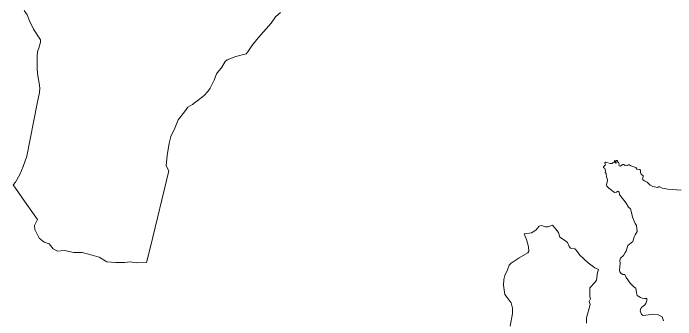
# Model space of a CAD drawing. Extents: x 369010 to 735936, y 6377141 to 6616555.
# Drawn here: x 390294 to 395235, y 6472659 to 6474944 of the extents above; entities that cross this region are included whole.
import ezdxf

# ---------------------------------------------------------------- set-up
doc = ezdxf.new("R2010")
doc.units = 0
doc.header["$LTSCALE"] = 40
doc.layers.add('3', color=7, linetype='Continuous', lineweight=13)

msp = doc.modelspace()

# ---------------------------------------------------------------- linework, layer by layer
at = {"layer": '3'}
for points in [[(391631.96, 6474264.2), (391596.7, 6474243.18), (391571.71, 6474209.25), (391523.38, 6474150.33), (391499.88, 6474088.76), (391468.44, 6474026.04), (391458.18, 6473975.56), (391442.45, 6473882.71), (391435.83, 6473805.58), (391455.69, 6473769.5), (391317.17, 6473201.83), (391288.37, 6473086.8), (391213.89, 6473082.83), (391166.89, 6473090.61), (391126.67, 6473085.48), (391056, 6473086.8), (390993.28, 6473090.61), (390936.18, 6473124.53), (390883.88, 6473141.58), (390809.4, 6473161.11), (390746.51, 6473161.11), (390677.33, 6473174.19), (390625.03, 6473169.06), (390592.26, 6473188.58), (390562.3, 6473225.33), (390525.56, 6473238.4), (390486.5, 6473266.7), (390455.06, 6473332.08), (390453.73, 6473362.2), (390474.75, 6473405.4), (390395.14, 6473518.93), (390294.35, 6473665.4), (390311.23, 6473685.92), (390343.84, 6473740.87), (390368.83, 6473801.12), (390394.81, 6473879.23), (390473.26, 6474272.3), (390490.31, 6474353.4), (390492.96, 6474384.85), (390487.66, 6474424.07), (390478.56, 6474479.02), (390473.26, 6474526.02), (390472.1, 6474625.49), (390476.41, 6474657.1), (390480.54, 6474670.67), (390485.34, 6474683.75), (390498.42, 6474728.27), (390497.09, 6474745.32), (390444.79, 6474826.41), (390416, 6474887.81), (390397.63, 6474933.66), (390375.45, 6474965.44)], [(390375.45, 6474965.44), (390397.63, 6474933.66), (390416, 6474887.81), (390444.79, 6474826.41), (390497.09, 6474745.32), (390498.42, 6474728.27), (390485.34, 6474683.75), (390480.54, 6474670.67), (390476.41, 6474657.1), (390472.1, 6474625.49), (390473.26, 6474526.02), (390478.56, 6474479.02), (390487.66, 6474424.07), (390492.96, 6474384.85), (390490.31, 6474353.4), (390473.26, 6474272.3), (390394.81, 6473879.23), (390368.83, 6473801.12), (390343.84, 6473740.87), (390311.23, 6473685.92), (390294.35, 6473665.4), (390395.14, 6473518.93), (390474.75, 6473405.4), (390453.73, 6473362.2), (390455.06, 6473332.08), (390486.5, 6473266.7), (390525.56, 6473238.4), (390562.3, 6473225.33), (390592.26, 6473188.58), (390625.03, 6473169.06), (390677.33, 6473174.19), (390746.51, 6473161.11), (390809.4, 6473161.11), (390883.88, 6473141.58), (390936.18, 6473124.53), (390993.28, 6473090.61), (391056, 6473086.8), (391126.67, 6473085.48), (391166.89, 6473090.61), (391213.89, 6473082.83), (391288.37, 6473086.8), (391317.17, 6473201.83), (391455.69, 6473769.5), (391435.83, 6473805.58), (391442.45, 6473882.71), (391458.18, 6473975.56), (391468.44, 6474026.04)], [(391468.44, 6474026.04), (391499.88, 6474088.76), (391523.38, 6474150.33), (391571.71, 6474209.25), (391596.7, 6474243.18), (391631.96, 6474264.2), (391719.18, 6474330.23), (391746.48, 6474360.19), (391762.21, 6474386.34), (391793.65, 6474445.26), (391810.7, 6474492.43), (391827.58, 6474514.6), (391848.6, 6474536.95), (391874.58, 6474583.78), (391888.98, 6474598.18), (391954.36, 6474623.01), (392030.16, 6474641.38), (392043.23, 6474655.78), (392078.65, 6474708.08), (392122.84, 6474764.02), (392218.34, 6474871.26), (392250.94, 6474918.43), (392286.85, 6474950.37)], [(392286.85, 6474950.37), (392250.94, 6474918.43), (392218.34, 6474871.26), (392122.84, 6474764.02), (392078.65, 6474708.08), (392043.23, 6474655.78), (392030.16, 6474641.38), (391954.36, 6474623.01), (391888.98, 6474598.18), (391874.58, 6474583.78), (391848.6, 6474536.95), (391827.58, 6474514.6), (391810.7, 6474492.43), (391793.65, 6474445.26), (391762.21, 6474386.34), (391746.48, 6474360.19), (391719.18, 6474330.23), (391631.96, 6474264.2)], [(395275.53, 6473626.34), (395176.39, 6473631.47), (395132.7, 6473639.75), (395115.15, 6473649.84), (395106.38, 6473649.35), (395099.26, 6473645.71), (395063.85, 6473653.15), (395043.32, 6473662.42), (395021.97, 6473683.61), (395003.27, 6473694.03), (394990.36, 6473701.15), (394986.39, 6473709.59), (394993.18, 6473723.99), (394990.86, 6473732.1), (394977.62, 6473743.35), (394972.16, 6473755.93), (394972.16, 6473771.16), (394967.19, 6473779.1), (394945.01, 6473781.59), (394936.24, 6473794), (394899, 6473805.75), (394889.57, 6473813.2), (394883.12, 6473813.53), (394875.67, 6473809.72), (394865.24, 6473811.38), (394856.63, 6473808.89), (394847.7, 6473815.84), (394840.58, 6473817.5), (394820.89, 6473804.26), (394812.94, 6473805.58), (394809.8, 6473810.71), (394812.61, 6473821.8), (394808.8, 6473830.57), (394800.86, 6473836.86), (394799.7, 6473845.64), (394794.07, 6473847.13), (394789.27, 6473842.66), (394791.92, 6473829.75), (394788.28, 6473826.77), (394783.15, 6473830.41), (394781.83, 6473845.64), (394778.68, 6473844.97), (394775.7, 6473833.72), (394765.11, 6473829.09), (394760.31, 6473823.29), (394749.22, 6473824.12), (394711.98, 6473833.06), (394707.02, 6473829.75), (394710, 6473817.17), (394709.34, 6473810.38), (394695.77, 6473798.3), (394695.93, 6473792.84), (394706.36, 6473788.04), (394711.32, 6473767.35), (394709.5, 6473756.93), (394714.96, 6473749.81), (394718.6, 6473724.16), (394725.56, 6473702.64), (394724.07, 6473685.76), (394717.45, 6473666.56), (394720.59, 6473655.31), (394735.65, 6473640.08), (394778.19, 6473607.97), (394793.25, 6473610.29), (394802.18, 6473618.4), (394812.94, 6473611.28), (394815.59, 6473592.58), (394819.89, 6473585.79), (394865.57, 6473528.53), (394883.12, 6473497.75), (394897.18, 6473485.5), (394908.27, 6473447.6), (394912.91, 6473423.77), (394931.77, 6473376.93), (394941.54, 6473362.86), (394947, 6473317.18), (394931.61, 6473292.02), (394924.66, 6473277.46), (394915.39, 6473242.21), (394876.66, 6473211.59), (394865.41, 6473169.88), (394858.62, 6473161.11), (394844.39, 6473137.11), (394823.7, 6473117.91), (394819.23, 6473099.54), (394821.38, 6473079.19), (394815.92, 6473029.04), (394818.24, 6473016.46), (394827.84, 6473003.55), (394841.57, 6472995.11)], [(395143.95, 6472651.86), (395132.86, 6472679.99), (395103.24, 6472695.38), (395066.66, 6472701.51), (395031.24, 6472696.54), (394993.18, 6472691.41), (394978.45, 6472698.69), (394970.5, 6472725.5), (394973.81, 6472742.06), (394982.42, 6472753.81), (395001.95, 6472767.21), (395011.71, 6472781.11), (395019.33, 6472801.14), (395018.33, 6472818.35), (395000.95, 6472816.7), (394984.07, 6472819.35), (394971.33, 6472824.81), (394947.99, 6472838.71), (394942.86, 6472859.56), (394938.39, 6472894.65), (394925.15, 6472902.92), (394894.54, 6472931.89), (394866.4, 6472973.76), (394855.15, 6472997.26), (394841.57, 6472995.11), (394827.84, 6473003.55), (394818.24, 6473016.46), (394815.92, 6473029.04), (394821.38, 6473079.19), (394819.23, 6473099.54), (394823.7, 6473117.91), (394844.39, 6473137.11), (394858.62, 6473161.11), (394865.41, 6473169.88), (394876.66, 6473211.59), (394915.39, 6473242.21), (394924.66, 6473277.46), (394931.61, 6473292.02), (394947, 6473317.18), (394941.54, 6473362.86), (394931.77, 6473376.93), (394912.91, 6473423.77), (394908.27, 6473447.6), (394897.18, 6473485.5), (394883.12, 6473497.75), (394865.57, 6473528.53), (394819.89, 6473585.79), (394815.59, 6473592.58), (394812.94, 6473611.28), (394802.18, 6473618.4), (394793.25, 6473610.29), (394778.19, 6473607.97), (394735.65, 6473640.08), (394720.59, 6473655.31), (394717.45, 6473666.56), (394724.07, 6473685.76), (394725.56, 6473702.64), (394718.6, 6473724.16), (394714.96, 6473749.81), (394709.5, 6473756.93), (394711.32, 6473767.35), (394706.36, 6473788.04), (394695.93, 6473792.84), (394695.77, 6473798.3), (394709.34, 6473810.38), (394710, 6473817.17), (394707.02, 6473829.75), (394711.98, 6473833.06), (394749.22, 6473824.12), (394760.31, 6473823.29), (394765.11, 6473829.09), (394775.7, 6473833.72), (394778.68, 6473844.97), (394781.83, 6473845.64), (394783.15, 6473830.41), (394788.28, 6473826.77), (394791.92, 6473829.75), (394789.27, 6473842.66), (394794.07, 6473847.13), (394799.7, 6473845.64), (394800.86, 6473836.86), (394808.8, 6473830.57), (394812.61, 6473821.8), (394809.8, 6473810.71)], [(394809.8, 6473810.71), (394812.94, 6473805.58), (394820.89, 6473804.26), (394840.58, 6473817.5), (394847.7, 6473815.84), (394856.63, 6473808.89), (394865.24, 6473811.38), (394875.67, 6473809.72), (394883.12, 6473813.53), (394889.57, 6473813.2), (394899, 6473805.75), (394936.24, 6473794), (394945.01, 6473781.59), (394967.19, 6473779.1), (394972.16, 6473771.16), (394972.16, 6473755.93), (394977.62, 6473743.35), (394990.86, 6473732.1), (394993.18, 6473723.99), (394986.39, 6473709.59), (394990.36, 6473701.15), (395003.27, 6473694.03), (395021.97, 6473683.61), (395043.32, 6473662.42), (395063.85, 6473653.15), (395099.26, 6473645.71), (395106.38, 6473649.35), (395115.15, 6473649.84), (395132.7, 6473639.75), (395176.39, 6473631.47), (395275.53, 6473626.34)], [(393999.66, 6472610.98), (394016.54, 6472706.47), (394017.7, 6472745.2), (394008.43, 6472784.59), (393978.47, 6472823.81), (393960.1, 6472845.99), (393951, 6472916.66), (393953.48, 6472959.86), (393960.1, 6472989.98), (393980.95, 6473030.53), (393992.7, 6473065.78), (394006.94, 6473081.17), (394067.02, 6473121.72), (394132.39, 6473157.14), (394140.17, 6473170.21), (394136.36, 6473202.82), (394121.8, 6473256.11), (394103.59, 6473299.31), (394159.7, 6473305.93), (394191.14, 6473328.1), (394215.97, 6473355.58), (394233.02, 6473362.2), (394264.3, 6473351.77), (394282.67, 6473352.93), (394315.27, 6473363.52), (394341.42, 6473334.72), (394361.12, 6473308.58), (394371.54, 6473275.81), (394399.02, 6473256.11), (394427.81, 6473233.93), (394440.89, 6473205.14), (394451.32, 6473192.06), (394482.76, 6473186.76), (394494.51, 6473175.01), (394520.66, 6473139.76), (394581.73, 6473082.5), (394631.38, 6473047.08), (394658.86, 6473032.68), (394650.91, 6473010.5), (394643.13, 6472952.91), (394632.71, 6472935.86), (394593.48, 6472896.64), (394593.48, 6472832.59), (394598.61, 6472814.21), (394588.19, 6472794.69), (394596.13, 6472773.67), (394569.98, 6472672.05), (394569.82, 6472632.99)], [(394427.81, 6473233.93), (394399.02, 6473256.11), (394371.54, 6473275.81), (394361.12, 6473308.58), (394341.42, 6473334.72), (394315.27, 6473363.52), (394282.67, 6473352.93), (394264.3, 6473351.77), (394233.02, 6473362.2), (394215.97, 6473355.58), (394191.14, 6473328.1), (394159.7, 6473305.93), (394103.59, 6473299.31), (394121.8, 6473256.11), (394136.36, 6473202.82), (394140.17, 6473170.21), (394132.39, 6473157.14), (394067.02, 6473121.72), (394006.94, 6473081.17)], [(394569.82, 6472632.99), (394569.98, 6472672.05), (394596.13, 6472773.67), (394588.19, 6472794.69), (394598.61, 6472814.21), (394593.48, 6472832.59), (394593.48, 6472896.64), (394632.71, 6472935.86), (394643.13, 6472952.91), (394650.91, 6473010.5), (394658.86, 6473032.68), (394631.38, 6473047.08), (394581.73, 6473082.5), (394520.66, 6473139.76), (394494.51, 6473175.01), (394482.76, 6473186.76), (394451.32, 6473192.06), (394440.89, 6473205.14), (394427.81, 6473233.93)], [(394006.94, 6473081.17), (393992.7, 6473065.78), (393980.95, 6473030.53), (393960.1, 6472989.98), (393953.48, 6472959.86), (393951, 6472916.66), (393960.1, 6472845.99), (393978.47, 6472823.81), (394008.43, 6472784.59), (394017.7, 6472745.2), (394016.54, 6472706.47), (393999.66, 6472610.98)], [(394841.57, 6472995.11), (394855.15, 6472997.26), (394866.4, 6472973.76), (394894.54, 6472931.89), (394925.15, 6472902.92), (394938.39, 6472894.65), (394942.86, 6472859.56), (394947.99, 6472838.71), (394971.33, 6472824.81), (394984.07, 6472819.35), (395000.95, 6472816.7), (395018.33, 6472818.35), (395019.33, 6472801.14), (395011.71, 6472781.11), (395001.95, 6472767.21), (394982.42, 6472753.81), (394973.81, 6472742.06), (394970.5, 6472725.5), (394978.45, 6472698.69), (394993.18, 6472691.41), (395031.24, 6472696.54), (395066.66, 6472701.51), (395103.24, 6472695.38), (395132.86, 6472679.99), (395143.95, 6472651.86)]]:
    msp.add_lwpolyline(points, dxfattribs=at)

doc.saveas('drawing.dxf')
